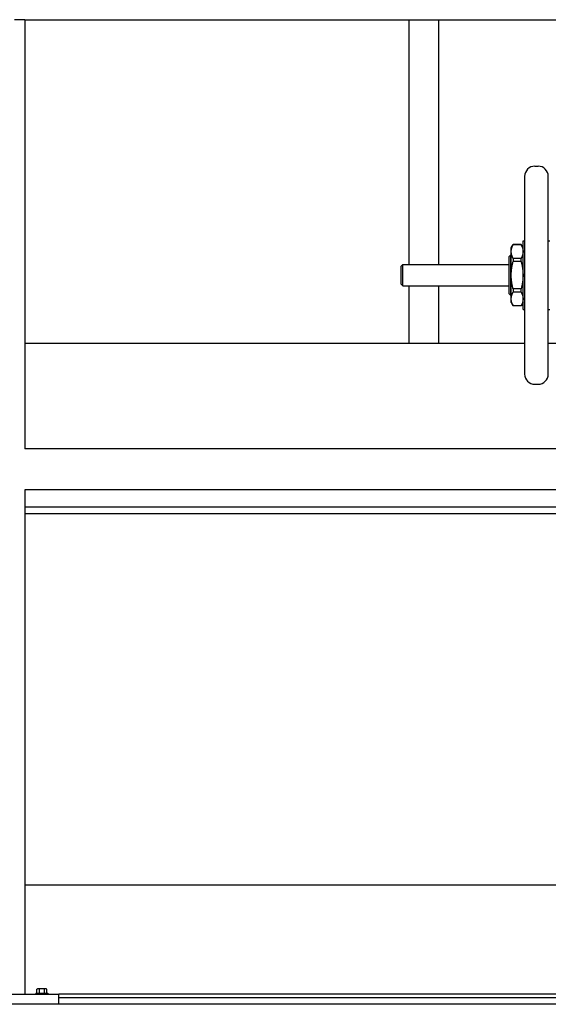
# Model space of a CAD drawing. Header units: inches. Extents: x 18 to 846, y -44 to 561.
# Tile 553 of 637: x 751 to 771, y 257 to 293. Entities that reach past the tile are written whole.
import ezdxf

# ---------------------------------------------------------------- set-up
doc = ezdxf.new("R2010")
doc.units = ezdxf.units.IN
doc.header["$LTSCALE"] = 24
doc.header["$MEASUREMENT"] = 0
doc.layers.add('Visible (ANSI)', color=7, linetype='Continuous', lineweight=30)

msp = doc.modelspace()

# ---------------------------------------------------------------- linework, layer by layer
at = {"layer": 'Visible (ANSI)'}
for p, q in [((751.36118, 292.9565), (750.98618, 292.9565)), ((751.36118, 292.9565), (751.36118, 277.2065)), ((751.36118, 292.9565), (785.86118, 292.9565)), ((765.44118, 283.9752), (765.44118, 292.9565)), ((766.53118, 283.9752), (766.53118, 292.9565)), ((770.05213, 287.5815), (770.17024, 287.5815)), ((769.67811, 287.20749), (769.67811, 279.95552)), ((770.54426, 279.95552), (770.54426, 287.20749)), ((769.18599, 284.58544), (769.25418, 284.70355)), ((769.25418, 284.70355), (769.25418, 284.70149)), ((769.55087, 284.70355), (769.25418, 284.70355)), ((769.55087, 284.70149), (769.25418, 284.70149)), ((769.55087, 284.70149), (769.55087, 284.70355)), ((769.61906, 284.58544), (769.55087, 284.70355)), ((769.61906, 282.32166), (769.61906, 284.84134)), ((769.61906, 284.84134), (769.67811, 284.84134)), ((770.54426, 284.84134), (770.60331, 284.84134)), ((769.10725, 284.26703), (769.16975, 284.32953)), ((769.16975, 282.83347), (769.16975, 284.32953)), ((769.16975, 284.32953), (769.18599, 284.32953)), ((769.18599, 284.45094), (769.18599, 284.58544)), ((769.18599, 283.5815), (769.18599, 284.45094)), ((765.15118, 283.9127), (765.21368, 283.9752)), ((765.21368, 283.1878), (765.21368, 283.9752)), ((765.21368, 283.9752), (769.10725, 283.9752)), ((769.10725, 282.89597), (769.10725, 284.26703)), ((769.55087, 284.20039), (769.25418, 284.20039)), ((769.25418, 284.20039), (769.25418, 284.0826)), ((769.55087, 284.0826), (769.25418, 284.0826)), ((769.55087, 284.0826), (769.55087, 284.20039)), ((765.15118, 283.2503), (765.15118, 283.9127)), ((769.18599, 282.71207), (769.18599, 283.5815)), ((765.15118, 283.2503), (765.21368, 283.1878)), ((765.21368, 283.1878), (769.10725, 283.1878)), ((765.44118, 281.0815), (765.44118, 283.1878)), ((766.53118, 281.0815), (766.53118, 283.1878)), ((769.10725, 282.89597), (769.16975, 282.83347)), ((769.55087, 283.0804), (769.25418, 283.0804)), ((769.25418, 283.0804), (769.25418, 282.96262)), ((769.55087, 282.96262), (769.25418, 282.96262)), ((769.55087, 282.96262), (769.55087, 283.0804)), ((769.16975, 282.83347), (769.18599, 282.83347)), ((769.18599, 282.57757), (769.18599, 282.71207)), ((769.18599, 282.57757), (769.25418, 282.45945)), ((769.61906, 282.57757), (769.55087, 282.45945)), ((769.55087, 282.46152), (769.25418, 282.46152)), ((769.25418, 282.46152), (769.25418, 282.45945)), ((769.55087, 282.45945), (769.25418, 282.45945)), ((769.55087, 282.45945), (769.55087, 282.46152)), ((769.61906, 282.32166), (769.67811, 282.32166)), ((770.54426, 282.32166), (770.60331, 282.32166)), ((769.67811, 281.0815), (751.36118, 281.0815)), ((766.73823, 281.0815), (766.53118, 281.0815)), ((776.54878, 281.0815), (770.54426, 281.0815)), ((770.05213, 279.5815), (770.17024, 279.5815)), ((781.17368, 277.2065), (751.36118, 277.2065)), ((751.36118, 275.7065), (751.36118, 257.2065)), ((781.17368, 275.7065), (751.36118, 275.7065)), ((751.36118, 275.0815), (772.61118, 275.0815)), ((772.61118, 274.8315), (751.36118, 274.8315)), ((781.17368, 261.2065), (751.36118, 261.2065)), ((751.77018, 257.2455), (752.20218, 257.2455)), ((751.77018, 257.2455), (751.77018, 257.2065)), ((751.80605, 257.2455), (751.80605, 257.38128)), ((751.85108, 257.4005), (751.83018, 257.4005)), ((751.98618, 257.4005), (751.85108, 257.4005)), ((751.89612, 257.2455), (751.89612, 257.38128)), ((752.12128, 257.4005), (751.98618, 257.4005)), ((752.07625, 257.2455), (752.07625, 257.38128)), ((752.14218, 257.4005), (752.12128, 257.4005)), ((752.16632, 257.2455), (752.16632, 257.38128)), ((752.20218, 257.2455), (752.20218, 257.2065)), ((748.61118, 257.2065), (752.61118, 257.2065)), ((781.17368, 257.2065), (752.61118, 257.2065)), ((752.61118, 256.8315), (752.61118, 257.2065)), ((752.61118, 257.0815), (779.61118, 257.0815)), ((781.17368, 256.8315), (711.23618, 256.8315))]:
    msp.add_line(p, q, dxfattribs=at)
for centre, radius, start, end in [((770.05213, 287.20749), 0.37402, 90, 180), ((770.17024, 287.20749), 0.37402, 0, 90), ((770.05213, 279.95552), 0.37402, 180, 270), ((770.17024, 279.95552), 0.37402, 270, 0), ((751.98618, 257.17988), 0.2702, 125.26439, 131.810315), ((751.98618, 257.17988), 0.22062, 90, 114.094843), ((751.98618, 257.17988), 0.22062, 65.905157, 90), ((751.98618, 257.17988), 0.2702, 48.189685, 54.73561)]:
    msp.add_arc(centre, radius, start, end, dxfattribs=at)
for centre, start_param, end_param in [((751.85108, 257.17988), 0, 0.42053434), ((751.85108, 257.17988), 5.86265097, 6.28318531), ((752.12128, 257.17988), 0, 0.42053434), ((752.12128, 257.17988), 5.86265097, 6.28318531)]:
    msp.add_ellipse(centre, major_axis=(0, 0.22062), ratio=0.5, start_param=start_param, end_param=end_param, dxfattribs=at)
for points, weights in [([(769.18599, 284.45094), (769.18599, 284.56925), (769.25418, 284.70149)], [1, 1.03775343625, 1.0171026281]), ([(769.55087, 284.70149), (769.61906, 284.56925), (769.61906, 284.45094)], [1.0171026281, 1.03775343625, 1]), ([(769.25418, 284.20039), (769.18599, 284.33262), (769.18599, 284.45094)], [1.0171026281, 1.03775343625, 1]), ([(769.61906, 284.45094), (769.61906, 284.33262), (769.55087, 284.20039)], [1, 1.03775343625, 1.0171026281]), ([(769.18599, 283.5815), (769.18599, 283.81813), (769.25418, 284.0826)], [1, 1.03775343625, 1.0171026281]), ([(769.55087, 284.0826), (769.61906, 283.81813), (769.61906, 283.5815)], [1.0171026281, 1.03775343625, 1]), ([(769.25418, 283.0804), (769.18599, 283.34487), (769.18599, 283.5815)], [1.0171026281, 1.03775343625, 1]), ([(769.61906, 283.5815), (769.61906, 283.34487), (769.55087, 283.0804)], [1, 1.03775343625, 1.0171026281]), ([(769.18599, 282.71207), (769.18599, 282.83038), (769.25418, 282.96262)], [1, 1.03775343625, 1.0171026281]), ([(769.55087, 282.96262), (769.61906, 282.83038), (769.61906, 282.71207)], [1.0171026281, 1.03775343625, 1]), ([(769.25418, 282.46152), (769.18599, 282.59375), (769.18599, 282.71207)], [1.0171026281, 1.03775343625, 1]), ([(769.61906, 282.71207), (769.61906, 282.59375), (769.55087, 282.46152)], [1, 1.03775343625, 1.0171026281])]:
    msp.add_rational_spline(points, weights, degree=2, dxfattribs=at)

doc.saveas('drawing.dxf')
